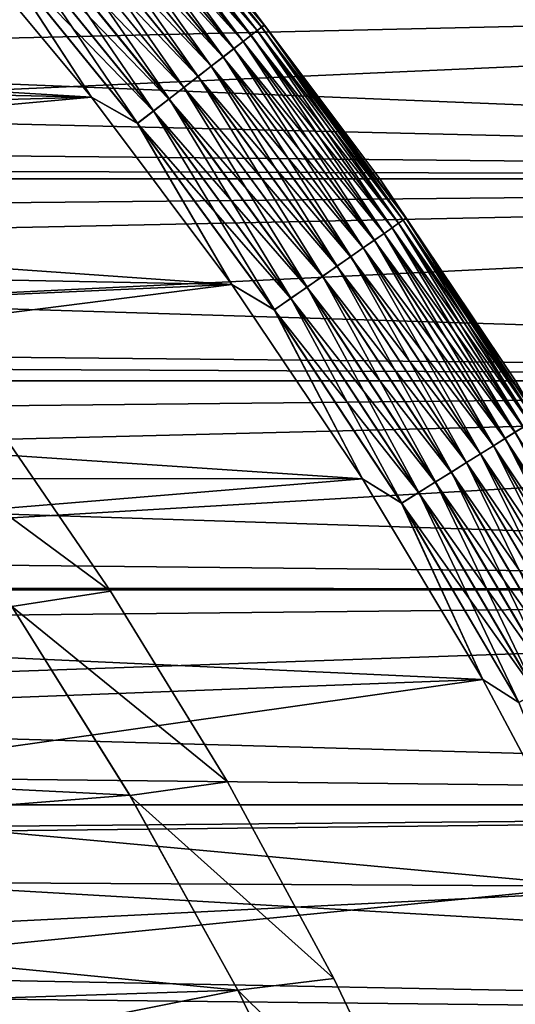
# Model space of a CAD drawing. Header units: metres. Extents: x -46 to 104, y -30 to 30.
# Tile 278 of 656: x 9.6 to 10.97, y 5.26 to 7.97. Entities that reach past the tile are written whole.
import ezdxf

# ---------------------------------------------------------------- set-up
doc = ezdxf.new("R2010")
doc.units = ezdxf.units.M
doc.layers.add('solid_26_000_502_XXX', color=7, linetype='CONTINUOUS')

msp = doc.modelspace()

# ---------------------------------------------------------------- linework, layer by layer
at = {"layer": 'solid_26_000_502_XXX'}
for points in [[(9.82623, 8.435541, 280.282898), (9.842538, 8.449542, 280.334747), (10.257868, 7.94018, 280.334747)], [(9.842707, 8.449686, 315.664612), (9.826451, 8.435732, 315.716492), (10.241102, 7.927203, 315.716492)], [(9.842538, 8.449542, 280.334747), (9.854334, 8.459668, 280.388672), (10.270162, 7.949697, 280.388672)], [(10.257868, 7.94018, 280.334747), (9.842538, 8.449542, 280.334747), (10.270162, 7.949697, 280.388672)], [(9.854447, 8.459765, 315.610657), (9.842707, 8.449686, 315.664612), (10.258043, 7.940316, 315.664612)], [(10.258043, 7.940316, 315.664612), (9.842707, 8.449686, 315.664612), (10.241102, 7.927203, 315.716492)], [(9.854334, 8.459668, 280.388672), (9.86147, 8.465795, 280.444031), (10.277598, 7.955453, 280.444031)], [(10.270162, 7.949697, 280.388672), (9.854334, 8.459668, 280.388672), (10.277598, 7.955453, 280.444031)], [(9.861527, 8.465843, 315.555328), (9.854447, 8.459765, 315.610657), (10.27028, 7.949788, 315.610657)], [(10.27028, 7.949788, 315.610657), (9.854447, 8.459765, 315.610657), (10.258043, 7.940316, 315.664612)], [(10.277598, 7.955453, 280.444031), (9.86147, 8.465795, 280.444031), (10.193557, 8.067924, 280.5)], [(10.277658, 7.955499, 315.555328), (10.193557, 8.067924, 315.5), (9.861527, 8.465843, 315.555328)], [(10.277658, 7.955499, 315.555328), (9.861527, 8.465843, 315.555328), (10.27028, 7.949788, 315.610657)], [(9.780954, 8.396674, 280.188049), (9.805615, 8.417845, 280.233795), (10.219387, 7.910394, 280.233795)], [(9.805887, 8.418077, 315.765625), (9.781273, 8.396947, 315.811432), (10.194016, 7.890757, 315.811432)], [(9.805615, 8.417845, 280.233795), (9.82623, 8.435541, 280.282898), (10.240871, 7.927024, 280.282898)], [(10.219387, 7.910394, 280.233795), (9.805615, 8.417845, 280.233795), (10.240871, 7.927024, 280.282898)], [(9.826451, 8.435732, 315.716492), (9.805887, 8.418077, 315.765625), (10.21967, 7.910614, 315.765625)], [(10.21967, 7.910614, 315.765625), (9.805887, 8.418077, 315.765625), (10.194016, 7.890757, 315.811432)], [(10.240871, 7.927024, 280.282898), (9.82623, 8.435541, 280.282898), (10.257868, 7.94018, 280.334747)], [(10.241102, 7.927203, 315.716492), (9.826451, 8.435732, 315.716492), (10.21967, 7.910614, 315.765625)], [(9.752558, 8.372296, 280.14621), (9.780954, 8.396674, 280.188049), (10.193685, 7.8905, 280.188049)], [(9.781273, 8.396947, 315.811432), (9.752918, 8.372606, 315.853302), (10.164466, 7.867883, 315.853302)], [(10.193685, 7.8905, 280.188049), (9.780954, 8.396674, 280.188049), (10.219387, 7.910394, 280.233795)], [(10.194016, 7.890757, 315.811432), (9.781273, 8.396947, 315.811432), (10.164466, 7.867883, 315.853302)], [(9.720782, 8.345018, 280.108826), (9.752558, 8.372296, 280.14621), (10.16409, 7.867591, 280.14621)], [(9.752918, 8.372606, 315.853302), (9.721182, 8.345361, 315.890747), (10.131391, 7.84228, 315.890747)], [(10.16409, 7.867591, 280.14621), (9.752558, 8.372296, 280.14621), (10.193685, 7.8905, 280.188049)], [(10.164466, 7.867883, 315.853302), (9.752918, 8.372606, 315.853302), (10.131391, 7.84228, 315.890747)], [(9.68603, 8.315184, 280.076385), (9.720782, 8.345018, 280.108826), (10.130974, 7.841958, 280.108826)], [(9.721182, 8.345361, 315.890747), (9.686462, 8.315556, 315.923248), (10.095206, 7.814271, 315.923248)], [(10.130974, 7.841958, 280.108826), (9.720782, 8.345018, 280.108826), (10.16409, 7.867591, 280.14621)], [(10.131391, 7.84228, 315.890747), (9.721182, 8.345361, 315.890747), (10.095206, 7.814271, 315.923248)], [(9.648738, 8.28317, 280.049286), (9.68603, 8.315184, 280.076385), (10.094755, 7.813922, 280.076385)], [(9.686462, 8.315556, 315.923248), (9.649198, 8.283565, 315.950409), (10.056369, 7.784209, 315.950409)], [(10.094755, 7.813922, 280.076385), (9.68603, 8.315184, 280.076385), (10.130974, 7.841958, 280.108826)], [(10.095206, 7.814271, 315.923248), (9.686462, 8.315556, 315.923248), (10.056369, 7.784209, 315.950409)], [(9.609376, 8.249378, 280.027863), (9.648738, 8.28317, 280.049286), (10.055889, 7.783838, 280.049286)], [(9.649198, 8.283565, 315.950409), (9.609858, 8.249792, 315.971893), (10.015368, 7.752472, 315.971893)], [(10.055889, 7.783838, 280.049286), (9.648738, 8.28317, 280.049286), (10.094755, 7.813922, 280.076385)], [(10.056369, 7.784209, 315.950409), (9.649198, 8.283565, 315.950409), (10.015368, 7.752472, 315.971893)], [(9.389224, 8.251815, 280), (9.801586, 7.757505, 280), (3.904975, 8.108708, 280)], [(4.353492, 7.876998, 316), (9.801586, 7.757505, 316), (9.389224, 8.251815, 316)], [(9.526446, 8.178185, 280.003082), (9.801586, 7.757505, 280), (9.389224, 8.251815, 280)], [(9.526954, 8.178621, 315.996857), (9.389224, 8.251815, 316), (9.801586, 7.757505, 316)], [(9.568439, 8.214236, 280.01239), (9.609376, 8.249378, 280.027863), (10.014866, 7.752083, 280.027863)], [(9.609858, 8.249792, 315.971893), (9.568938, 8.214664, 315.987457), (9.972722, 7.719461, 315.987457)], [(10.014866, 7.752083, 280.027863), (9.609376, 8.249378, 280.027863), (10.055889, 7.783838, 280.049286)], [(10.015368, 7.752472, 315.971893), (9.609858, 8.249792, 315.971893), (9.972722, 7.719461, 315.987457)], [(9.526446, 8.178185, 280.003082), (9.568439, 8.214236, 280.01239), (9.972203, 7.719059, 280.01239)], [(9.568938, 8.214664, 315.987457), (9.526954, 8.178621, 315.996857), (9.928967, 7.685592, 315.996857)], [(9.972203, 7.719059, 280.01239), (9.568439, 8.214236, 280.01239), (10.014866, 7.752083, 280.027863)], [(9.972722, 7.719461, 315.987457), (9.568938, 8.214664, 315.987457), (9.928967, 7.685592, 315.996857)], [(9.928437, 7.685183, 280.003082), (9.801586, 7.757505, 280), (9.526446, 8.178185, 280.003082)], [(9.928437, 7.685183, 280.003082), (9.526446, 8.178185, 280.003082), (9.972203, 7.719059, 280.01239)], [(9.928967, 7.685592, 315.996857), (9.526954, 8.178621, 315.996857), (9.801586, 7.757505, 316)], [(9.801586, 7.757505, 280), (4.353492, 7.876998, 280), (3.904975, 8.108708, 280)], [(16, 7.532474, -10.595368), (-38.5, 7.532474, -10.595368), (-38.5, 8.067924, -10.193558)], [(16, 8.067924, -10.193558), (16, 7.532474, -10.595368), (-38.5, 8.067924, -10.193558)], [(16, 8.067924, 622.193542), (-38.5, 8.067924, 622.193542), (-38.5, 7.532474, 622.595398)], [(16, 7.532474, 622.595398), (16, 8.067924, 622.193542), (-38.5, 7.532474, 622.595398)], [(4.09309, 8.015406, 10.234905), (4.484276, 7.803279, 10.39754), (16, 8.067924, 10.193558)], [(16, 8.067924, 601.806458), (16, 7.532474, 601.404602), (4.093092, 8.015404, 601.765076)], [(4.484276, 7.803279, 10.39754), (4.871838, 7.567353, 10.570486), (16, 8.067924, 10.193558)], [(4.871838, 7.567353, 10.570486), (16, 7.532474, 10.595368), (16, 8.067924, 10.193558)], [(10.193557, 8.067924, 280.5), (10.193557, 8.067924, 315.5), (10.595368, 7.532475, 315.5)], [(10.277658, 7.955499, 315.555328), (10.595368, 7.532475, 315.5), (10.193557, 8.067924, 315.5)], [(10.595368, 7.532475, 280.5), (10.193557, 8.067924, 280.5), (10.595368, 7.532475, 315.5)], [(10.277598, 7.955453, 280.444031), (10.193557, 8.067924, 280.5), (10.595368, 7.532475, 280.5)], [(16, 7.532474, 601.404602), (4.484274, 7.80328, 601.602478), (4.093092, 8.015404, 601.765076)], [(10.240871, 7.927024, 280.282898), (10.257868, 7.94018, 280.334747), (10.646865, 7.410437, 280.334747)], [(10.258043, 7.940316, 315.664612), (10.241102, 7.927203, 315.716492), (10.629464, 7.398325, 315.716492)], [(10.257868, 7.94018, 280.334747), (10.270162, 7.949697, 280.388672), (10.659625, 7.419318, 280.388672)], [(10.646865, 7.410437, 280.334747), (10.257868, 7.94018, 280.334747), (10.659625, 7.419318, 280.388672)], [(10.27028, 7.949788, 315.610657), (10.258043, 7.940316, 315.664612), (10.647047, 7.410563, 315.664612)], [(10.647047, 7.410563, 315.664612), (10.258043, 7.940316, 315.664612), (10.629464, 7.398325, 315.716492)], [(10.270162, 7.949697, 280.388672), (10.277598, 7.955453, 280.444031), (10.667344, 7.424691, 280.444031)], [(10.659625, 7.419318, 280.388672), (10.270162, 7.949697, 280.388672), (10.667344, 7.424691, 280.444031)], [(10.277658, 7.955499, 315.555328), (10.27028, 7.949788, 315.610657), (10.659748, 7.419404, 315.610657)], [(10.659748, 7.419404, 315.610657), (10.27028, 7.949788, 315.610657), (10.647047, 7.410563, 315.664612)], [(10.667344, 7.424691, 280.444031), (10.277598, 7.955453, 280.444031), (10.595368, 7.532475, 280.5)], [(10.667406, 7.424734, 315.555328), (10.595368, 7.532475, 315.5), (10.277658, 7.955499, 315.555328)], [(10.667406, 7.424734, 315.555328), (10.277658, 7.955499, 315.555328), (10.659748, 7.419404, 315.610657)], [(10.193685, 7.8905, 280.188049), (10.219387, 7.910394, 280.233795), (10.606925, 7.382638, 280.233795)], [(10.21967, 7.910614, 315.765625), (10.194016, 7.890757, 315.811432), (10.580593, 7.36431, 315.811432)], [(10.219387, 7.910394, 280.233795), (10.240871, 7.927024, 280.282898), (10.629224, 7.398159, 280.282898)], [(10.606925, 7.382638, 280.233795), (10.219387, 7.910394, 280.233795), (10.629224, 7.398159, 280.282898)], [(10.241102, 7.927203, 315.716492), (10.21967, 7.910614, 315.765625), (10.607219, 7.382843, 315.765625)], [(10.607219, 7.382843, 315.765625), (10.21967, 7.910614, 315.765625), (10.580593, 7.36431, 315.811432)], [(10.629224, 7.398159, 280.282898), (10.240871, 7.927024, 280.282898), (10.646865, 7.410437, 280.334747)], [(10.629464, 7.398325, 315.716492), (10.241102, 7.927203, 315.716492), (10.607219, 7.382843, 315.765625)], [(9.801586, 7.757505, 280), (4.788311, 7.620503, 280), (4.353492, 7.876998, 280)], [(4.353492, 7.876998, 316), (4.788311, 7.620503, 316), (9.801586, 7.757505, 316)], [(10.16409, 7.867591, 280.14621), (10.193685, 7.8905, 280.188049), (10.580249, 7.36407, 280.188049)], [(10.194016, 7.890757, 315.811432), (10.164466, 7.867883, 315.853302), (10.549922, 7.342962, 315.853302)], [(10.580249, 7.36407, 280.188049), (10.193685, 7.8905, 280.188049), (10.606925, 7.382638, 280.233795)], [(10.580593, 7.36431, 315.811432), (10.194016, 7.890757, 315.811432), (10.549922, 7.342962, 315.853302)], [(10.130974, 7.841958, 280.108826), (10.16409, 7.867591, 280.14621), (10.549531, 7.34269, 280.14621)], [(10.164466, 7.867883, 315.853302), (10.131391, 7.84228, 315.890747), (10.515592, 7.319068, 315.890747)], [(10.549531, 7.34269, 280.14621), (10.16409, 7.867591, 280.14621), (10.580249, 7.36407, 280.188049)], [(10.549922, 7.342962, 315.853302), (10.164466, 7.867883, 315.853302), (10.515592, 7.319068, 315.890747)], [(10.094755, 7.813922, 280.076385), (10.130974, 7.841958, 280.108826), (10.51516, 7.318767, 280.108826)], [(10.131391, 7.84228, 315.890747), (10.095206, 7.814271, 315.923248), (10.478035, 7.292928, 315.923248)], [(10.51516, 7.318767, 280.108826), (10.130974, 7.841958, 280.108826), (10.549531, 7.34269, 280.14621)], [(10.515592, 7.319068, 315.890747), (10.131391, 7.84228, 315.890747), (10.478035, 7.292928, 315.923248)], [(16, 7.532474, 601.404602), (4.871833, 7.567356, 601.429504), (4.484274, 7.80328, 601.602478)], [(10.055889, 7.783838, 280.049286), (10.094755, 7.813922, 280.076385), (10.477568, 7.292602, 280.076385)], [(10.095206, 7.814271, 315.923248), (10.056369, 7.784209, 315.950409), (10.437725, 7.264871, 315.950409)], [(10.477568, 7.292602, 280.076385), (10.094755, 7.813922, 280.076385), (10.51516, 7.318767, 280.108826)], [(10.478035, 7.292928, 315.923248), (10.095206, 7.814271, 315.923248), (10.437725, 7.264871, 315.950409)], [(10.014866, 7.752083, 280.027863), (10.055889, 7.783838, 280.049286), (10.437227, 7.264525, 280.049286)], [(10.056369, 7.784209, 315.950409), (10.015368, 7.752472, 315.971893), (10.39517, 7.235252, 315.971893)], [(10.437227, 7.264525, 280.049286), (10.055889, 7.783838, 280.049286), (10.477568, 7.292602, 280.076385)], [(10.437725, 7.264871, 315.950409), (10.056369, 7.784209, 315.950409), (10.39517, 7.235252, 315.971893)], [(9.801586, 7.757505, 280), (10.187954, 7.242621, 280), (4.788311, 7.620503, 280)], [(4.788311, 7.620503, 316), (5.208063, 7.340032, 316), (9.801586, 7.757505, 316)], [(5.208063, 7.340032, 316), (10.187954, 7.242622, 316), (9.801586, 7.757505, 316)], [(9.928437, 7.685183, 280.003082), (10.187954, 7.242621, 280), (9.801586, 7.757505, 280)], [(9.928967, 7.685592, 315.996857), (9.801586, 7.757505, 316), (10.187954, 7.242622, 316)], [(9.972203, 7.719059, 280.01239), (10.014866, 7.752083, 280.027863), (10.394649, 7.234889, 280.027863)], [(10.015368, 7.752472, 315.971893), (9.972722, 7.719461, 315.987457), (10.350906, 7.204443, 315.987457)], [(10.394649, 7.234889, 280.027863), (10.014866, 7.752083, 280.027863), (10.437227, 7.264525, 280.049286)], [(10.39517, 7.235252, 315.971893), (10.015368, 7.752472, 315.971893), (10.350906, 7.204443, 315.987457)], [(9.928437, 7.685183, 280.003082), (9.972203, 7.719059, 280.01239), (10.350368, 7.204069, 280.01239)], [(9.972722, 7.719461, 315.987457), (9.928967, 7.685592, 315.996857), (10.305491, 7.172833, 315.996857)], [(10.350368, 7.204069, 280.01239), (9.972203, 7.719059, 280.01239), (10.394649, 7.234889, 280.027863)], [(10.350906, 7.204443, 315.987457), (9.972722, 7.719461, 315.987457), (10.305491, 7.172833, 315.996857)], [(10.304942, 7.172451, 280.003082), (10.187954, 7.242621, 280), (9.928437, 7.685183, 280.003082)], [(10.304942, 7.172451, 280.003082), (9.928437, 7.685183, 280.003082), (10.350368, 7.204069, 280.01239)], [(10.305491, 7.172833, 315.996857), (9.928967, 7.685592, 315.996857), (10.187954, 7.242622, 316)], [(10.187954, 7.242621, 280), (5.208063, 7.340032, 280), (4.788311, 7.620503, 280)], [(16, 7.532474, 601.404602), (5.252271, 7.308449, 601.248901), (4.871833, 7.567356, 601.429504)], [(4.871838, 7.567353, 10.570486), (5.252273, 7.308448, 10.751121), (16, 7.532474, 10.595368)], [(16, 6.97705, -10.969082), (-38.5, 6.97705, -10.969082), (-38.5, 7.532474, -10.595368)], [(16, 7.532474, -10.595368), (16, 6.97705, -10.969082), (-38.5, 7.532474, -10.595368)], [(16, 7.532474, 622.595398), (-38.5, 7.532474, 622.595398), (-38.5, 6.97705, 622.969055)], [(16, 6.97705, 622.969055), (16, 7.532474, 622.595398), (-38.5, 6.97705, 622.969055)], [(16, 7.532474, 601.404602), (16, 6.97705, 601.030945), (5.252271, 7.308449, 601.248901)], [(5.252273, 7.308448, 10.751121), (5.621978, 7.028038, 10.936484), (16, 7.532474, 10.595368)], [(5.621978, 7.028038, 10.936484), (16, 6.97705, 10.969082), (16, 7.532474, 10.595368)], [(10.595368, 7.532475, 280.5), (10.595368, 7.532475, 315.5), (10.969082, 6.977052, 315.5)], [(10.667406, 7.424734, 315.555328), (10.969082, 6.977052, 315.5), (10.595368, 7.532475, 315.5)], [(10.969082, 6.977051, 280.5), (10.595368, 7.532475, 280.5), (10.969082, 6.977052, 315.5)], [(10.667344, 7.424691, 280.444031), (10.595368, 7.532475, 280.5), (10.969082, 6.977051, 280.5)], [(10.646865, 7.410437, 280.334747), (10.659625, 7.419318, 280.388672), (11.021726, 6.869895, 280.388672)], [(10.659748, 7.419404, 315.610657), (10.647047, 7.410563, 315.664612), (11.00872, 6.861788, 315.664612)], [(10.659625, 7.419318, 280.388672), (10.667344, 7.424691, 280.444031), (11.029707, 6.874869, 280.444031)], [(11.021726, 6.869895, 280.388672), (10.659625, 7.419318, 280.388672), (11.029707, 6.874869, 280.444031)], [(10.667406, 7.424734, 315.555328), (10.659748, 7.419404, 315.610657), (11.021852, 6.869974, 315.610657)], [(11.021852, 6.869974, 315.610657), (10.659748, 7.419404, 315.610657), (11.00872, 6.861788, 315.664612)], [(11.029707, 6.874869, 280.444031), (10.667344, 7.424691, 280.444031), (10.969082, 6.977051, 280.5)], [(11.029771, 6.874909, 315.555328), (10.969082, 6.977052, 315.5), (10.667406, 7.424734, 315.555328)], [(11.029771, 6.874909, 315.555328), (10.667406, 7.424734, 315.555328), (11.021852, 6.869974, 315.610657)], [(10.606925, 7.382638, 280.233795), (10.629224, 7.398159, 280.282898), (10.990293, 6.850302, 280.282898)], [(10.629464, 7.398325, 315.716492), (10.607219, 7.382843, 315.765625), (10.96754, 6.83612, 315.765625)], [(10.629224, 7.398159, 280.282898), (10.646865, 7.410437, 280.334747), (11.008533, 6.86167, 280.334747)], [(10.990293, 6.850302, 280.282898), (10.629224, 7.398159, 280.282898), (11.008533, 6.86167, 280.334747)], [(10.647047, 7.410563, 315.664612), (10.629464, 7.398325, 315.716492), (10.99054, 6.850456, 315.716492)], [(10.99054, 6.850456, 315.716492), (10.629464, 7.398325, 315.716492), (10.96754, 6.83612, 315.765625)], [(11.008533, 6.86167, 280.334747), (10.646865, 7.410437, 280.334747), (11.021726, 6.869895, 280.388672)], [(11.00872, 6.861788, 315.664612), (10.647047, 7.410563, 315.664612), (10.99054, 6.850456, 315.716492)], [(10.549531, 7.34269, 280.14621), (10.580249, 7.36407, 280.188049), (10.939653, 6.818738, 280.188049)], [(10.580593, 7.36431, 315.811432), (10.549922, 7.342962, 315.853302), (10.908297, 6.799193, 315.853302)], [(10.580249, 7.36407, 280.188049), (10.606925, 7.382638, 280.233795), (10.967236, 6.83593, 280.233795)], [(10.939653, 6.818738, 280.188049), (10.580249, 7.36407, 280.188049), (10.967236, 6.83593, 280.233795)], [(10.607219, 7.382843, 315.765625), (10.580593, 7.36431, 315.811432), (10.940009, 6.81896, 315.811432)], [(10.940009, 6.81896, 315.811432), (10.580593, 7.36431, 315.811432), (10.908297, 6.799193, 315.853302)], [(10.967236, 6.83593, 280.233795), (10.606925, 7.382638, 280.233795), (10.990293, 6.850302, 280.282898)], [(10.96754, 6.83612, 315.765625), (10.607219, 7.382843, 315.765625), (10.940009, 6.81896, 315.811432)], [(10.187954, 7.242621, 280), (5.611429, 7.036466, 280), (5.208063, 7.340032, 280)], [(5.208063, 7.340032, 316), (5.611429, 7.036466, 316), (10.187954, 7.242622, 316)], [(10.51516, 7.318767, 280.108826), (10.549531, 7.34269, 280.14621), (10.907892, 6.798941, 280.14621)], [(10.549922, 7.342962, 315.853302), (10.515592, 7.319068, 315.890747), (10.8728, 6.777068, 315.890747)], [(10.907892, 6.798941, 280.14621), (10.549531, 7.34269, 280.14621), (10.939653, 6.818738, 280.188049)], [(10.908297, 6.799193, 315.853302), (10.549922, 7.342962, 315.853302), (10.8728, 6.777068, 315.890747)], [(16, 6.97705, 601.030945), (5.62198, 7.028037, 601.063538), (5.252271, 7.308449, 601.248901)], [(10.477568, 7.292602, 280.076385), (10.51516, 7.318767, 280.108826), (10.872354, 6.77679, 280.108826)], [(10.515592, 7.319068, 315.890747), (10.478035, 7.292928, 315.923248), (10.833967, 6.752863, 315.923248)], [(10.872354, 6.77679, 280.108826), (10.51516, 7.318767, 280.108826), (10.907892, 6.798941, 280.14621)], [(10.8728, 6.777068, 315.890747), (10.515592, 7.319068, 315.890747), (10.833967, 6.752863, 315.923248)], [(10.437227, 7.264525, 280.049286), (10.477568, 7.292602, 280.076385), (10.833484, 6.752562, 280.076385)], [(10.478035, 7.292928, 315.923248), (10.437725, 7.264871, 315.950409), (10.792289, 6.726885, 315.950409)], [(10.833484, 6.752562, 280.076385), (10.477568, 7.292602, 280.076385), (10.872354, 6.77679, 280.108826)], [(10.833967, 6.752863, 315.923248), (10.478035, 7.292928, 315.923248), (10.792289, 6.726885, 315.950409)], [(10.394649, 7.234889, 280.027863), (10.437227, 7.264525, 280.049286), (10.791774, 6.726564, 280.049286)], [(10.437725, 7.264871, 315.950409), (10.39517, 7.235252, 315.971893), (10.748288, 6.699459, 315.971893)], [(10.791774, 6.726564, 280.049286), (10.437227, 7.264525, 280.049286), (10.833484, 6.752562, 280.076385)], [(10.792289, 6.726885, 315.950409), (10.437725, 7.264871, 315.950409), (10.748288, 6.699459, 315.971893)], [(5.611429, 7.036466, 316), (5.997139, 6.710761, 316), (10.187954, 7.242622, 316)], [(10.187954, 7.242621, 280), (10.547304, 6.708529, 280), (5.611429, 7.036466, 280)], [(5.997139, 6.710761, 316), (10.547303, 6.708529, 316), (10.187954, 7.242622, 316)], [(10.305491, 7.172833, 315.996857), (10.187954, 7.242622, 316), (10.547303, 6.708529, 316)], [(10.304942, 7.172451, 280.003082), (10.547304, 6.708529, 280), (10.187954, 7.242621, 280)], [(10.350368, 7.204069, 280.01239), (10.394649, 7.234889, 280.027863), (10.747748, 6.699123, 280.027863)], [(10.39517, 7.235252, 315.971893), (10.350906, 7.204443, 315.987457), (10.70252, 6.670932, 315.987457)], [(10.747748, 6.699123, 280.027863), (10.394649, 7.234889, 280.027863), (10.791774, 6.726564, 280.049286)], [(10.748288, 6.699459, 315.971893), (10.39517, 7.235252, 315.971893), (10.70252, 6.670932, 315.987457)], [(10.304942, 7.172451, 280.003082), (10.350368, 7.204069, 280.01239), (10.701963, 6.670585, 280.01239)], [(10.350906, 7.204443, 315.987457), (10.305491, 7.172833, 315.996857), (10.655562, 6.641663, 315.996857)], [(10.701963, 6.670585, 280.01239), (10.350368, 7.204069, 280.01239), (10.747748, 6.699123, 280.027863)], [(10.70252, 6.670932, 315.987457), (10.350906, 7.204443, 315.987457), (10.655562, 6.641663, 315.996857)], [(10.654994, 6.641309, 280.003082), (10.547304, 6.708529, 280), (10.304942, 7.172451, 280.003082)], [(10.654994, 6.641309, 280.003082), (10.304942, 7.172451, 280.003082), (10.701963, 6.670585, 280.01239)], [(10.655562, 6.641663, 315.996857), (10.305491, 7.172833, 315.996857), (10.547303, 6.708529, 316)], [(10.547304, 6.708529, 280), (5.997139, 6.710761, 280), (5.611429, 7.036466, 280)], [(5.621978, 7.028038, 10.936484), (5.978139, 6.727697, 11.123762), (16, 6.97705, 10.969082)], [(16, 6.97705, 601.030945), (5.97814, 6.727696, 600.876221), (5.62198, 7.028037, 601.063538)], [(16, 6.403125, -11.313708), (-38.5, 6.403125, -11.313708), (-38.5, 6.97705, -10.969082)], [(16, 6.97705, -10.969082), (16, 6.403125, -11.313708), (-38.5, 6.97705, -10.969082)], [(16, 6.97705, 622.969055), (-38.5, 6.97705, 622.969055), (-38.5, 6.403125, 623.313721)], [(16, 6.403125, 623.313721), (16, 6.97705, 622.969055), (-38.5, 6.403125, 623.313721)], [(5.978139, 6.727697, 11.123762), (6.31825, 6.409347, 11.310184), (16, 6.97705, 10.969082)], [(16, 6.97705, 601.030945), (16, 6.403125, 600.686279), (5.97814, 6.727696, 600.876221)], [(6.31825, 6.409347, 11.310184), (16, 6.403125, 11.313708), (16, 6.97705, 10.969082)], [(9.854468, 6.399372, 287.700012), (9.231045, 6.858404, 287.700012), (9.505848, 6.90661, 287.700012)], [(9.854468, 6.399372, 286.700012), (9.505848, 6.90661, 286.700012), (9.231045, 6.858404, 286.700012)], [(9.505848, 6.90661, 287.700012), (9.505848, 6.90661, 286.700012), (9.854468, 6.399372, 286.700012)], [(9.854468, 6.399372, 287.700012), (9.505848, 6.90661, 287.700012), (9.854468, 6.399372, 286.700012)], [(9.854468, 6.399372, 287.700012), (9.583174, 6.357104, 287.700012), (9.231045, 6.858404, 287.700012)], [(9.854468, 6.399372, 286.700012), (9.231045, 6.858404, 286.700012), (9.583174, 6.357104, 286.700012)], [(10.967236, 6.83593, 280.233795), (10.990293, 6.850302, 280.282898), (11.323149, 6.28486, 280.282898)], [(10.99054, 6.850456, 315.716492), (10.96754, 6.83612, 315.765625), (11.299706, 6.271849, 315.765625)], [(10.939653, 6.818738, 280.188049), (10.967236, 6.83593, 280.233795), (11.299394, 6.271675, 280.233795)], [(10.96754, 6.83612, 315.765625), (10.940009, 6.81896, 315.811432), (11.271342, 6.256105, 315.811432)], [(11.299394, 6.271675, 280.233795), (10.967236, 6.83593, 280.233795), (11.323149, 6.28486, 280.282898)], [(11.299706, 6.271849, 315.765625), (10.96754, 6.83612, 315.765625), (11.271342, 6.256105, 315.811432)], [(10.872354, 6.77679, 280.108826), (10.907892, 6.798941, 280.14621), (11.238253, 6.237739, 280.14621)], [(10.908297, 6.799193, 315.853302), (10.8728, 6.777068, 315.890747), (11.202098, 6.217671, 315.890747)], [(10.907892, 6.798941, 280.14621), (10.939653, 6.818738, 280.188049), (11.270976, 6.255902, 280.188049)], [(11.238253, 6.237739, 280.14621), (10.907892, 6.798941, 280.14621), (11.270976, 6.255902, 280.188049)], [(10.940009, 6.81896, 315.811432), (10.908297, 6.799193, 315.853302), (11.238669, 6.23797, 315.853302)], [(11.238669, 6.23797, 315.853302), (10.908297, 6.799193, 315.853302), (11.202098, 6.217671, 315.890747)], [(11.270976, 6.255902, 280.188049), (10.939653, 6.818738, 280.188049), (11.299394, 6.271675, 280.233795)], [(11.271342, 6.256105, 315.811432), (10.940009, 6.81896, 315.811432), (11.238669, 6.23797, 315.853302)], [(10.833484, 6.752562, 280.076385), (10.872354, 6.77679, 280.108826), (11.201637, 6.217416, 280.108826)], [(10.8728, 6.777068, 315.890747), (10.833967, 6.752863, 315.923248), (11.162089, 6.195465, 315.923248)], [(11.201637, 6.217416, 280.108826), (10.872354, 6.77679, 280.108826), (11.238253, 6.237739, 280.14621)], [(11.202098, 6.217671, 315.890747), (10.8728, 6.777068, 315.890747), (11.162089, 6.195465, 315.923248)], [(10.791774, 6.726564, 280.049286), (10.833484, 6.752562, 280.076385), (11.161591, 6.195188, 280.076385)], [(10.833967, 6.752863, 315.923248), (10.792289, 6.726885, 315.950409), (11.119147, 6.17163, 315.950409)], [(11.161591, 6.195188, 280.076385), (10.833484, 6.752562, 280.076385), (11.201637, 6.217416, 280.108826)], [(11.162089, 6.195465, 315.923248), (10.833967, 6.752863, 315.923248), (11.119147, 6.17163, 315.950409)], [(16, 6.403125, 600.686279), (6.318253, 6.409344, 600.689819), (5.97814, 6.727696, 600.876221)], [(10.747748, 6.699123, 280.027863), (10.791774, 6.726564, 280.049286), (11.118617, 6.171336, 280.049286)], [(10.792289, 6.726885, 315.950409), (10.748288, 6.699459, 315.971893), (11.073814, 6.146469, 315.971893)], [(11.118617, 6.171336, 280.049286), (10.791774, 6.726564, 280.049286), (11.161591, 6.195188, 280.076385)], [(11.119147, 6.17163, 315.950409), (10.792289, 6.726885, 315.950409), (11.073814, 6.146469, 315.971893)], [(10.547304, 6.708529, 280), (6.363979, 6.363942, 280), (5.997139, 6.710761, 280)], [(5.997139, 6.710761, 316), (6.363979, 6.363942, 316), (10.547303, 6.708529, 316)], [(10.547304, 6.708529, 280), (10.87868, 6.156647, 280), (6.363979, 6.363942, 280)], [(6.363979, 6.363942, 316), (10.87868, 6.156648, 316), (10.547303, 6.708529, 316)], [(10.655562, 6.641663, 315.996857), (10.547303, 6.708529, 316), (10.87868, 6.156648, 316)], [(10.654994, 6.641309, 280.003082), (10.87868, 6.156647, 280), (10.547304, 6.708529, 280)], [(10.701963, 6.670585, 280.01239), (10.747748, 6.699123, 280.027863), (11.073258, 6.14616, 280.027863)], [(10.748288, 6.699459, 315.971893), (10.70252, 6.670932, 315.987457), (11.026661, 6.120296, 315.987457)], [(11.073258, 6.14616, 280.027863), (10.747748, 6.699123, 280.027863), (11.118617, 6.171336, 280.049286)], [(11.073814, 6.146469, 315.971893), (10.748288, 6.699459, 315.971893), (11.026661, 6.120296, 315.987457)], [(10.654994, 6.641309, 280.003082), (10.701963, 6.670585, 280.01239), (11.026087, 6.119977, 280.01239)], [(10.70252, 6.670932, 315.987457), (10.655562, 6.641663, 315.996857), (10.978281, 6.093443, 315.996857)], [(11.026087, 6.119977, 280.01239), (10.701963, 6.670585, 280.01239), (11.073258, 6.14616, 280.027863)], [(11.026661, 6.120296, 315.987457), (10.70252, 6.670932, 315.987457), (10.978281, 6.093443, 315.996857)], [(10.977695, 6.093118, 280.003082), (10.87868, 6.156647, 280), (10.654994, 6.641309, 280.003082)], [(10.977695, 6.093118, 280.003082), (10.654994, 6.641309, 280.003082), (11.026087, 6.119977, 280.01239)], [(10.978281, 6.093443, 315.996857), (10.655562, 6.641663, 315.996857), (10.87868, 6.156648, 316)], [(16, 5.812219, -11.628332), (-38.5, 5.812219, -11.628332), (-38.5, 6.403125, -11.313708)], [(16, 6.403125, -11.313708), (16, 5.812219, -11.628332), (-38.5, 6.403125, -11.313708)], [(16, 6.403125, 623.313721), (-38.5, 6.403125, 623.313721), (-38.5, 5.812219, 623.628357)], [(16, 5.812219, 623.628357), (16, 6.403125, 623.313721), (-38.5, 5.812219, 623.628357)], [(6.31825, 6.409347, 11.310184), (6.639754, 6.075634, 11.492896), (16, 6.403125, 11.313708)], [(16, 6.403125, 600.686279), (6.639758, 6.07563, 600.50708), (6.318253, 6.409344, 600.689819)], [(6.639754, 6.075634, 11.492896), (16, 5.812219, 11.628332), (16, 6.403125, 11.313708)], [(16, 6.403125, 600.686279), (16, 5.812219, 600.371643), (6.639758, 6.07563, 600.50708)], [(10.175817, 5.87497, 287.700012), (9.583174, 6.357104, 287.700012), (9.854468, 6.399372, 287.700012)], [(10.175817, 5.87497, 286.700012), (9.854468, 6.399372, 286.700012), (9.583174, 6.357104, 286.700012)], [(9.854468, 6.399372, 287.700012), (9.854468, 6.399372, 286.700012), (10.175817, 5.87497, 286.700012)], [(10.175817, 5.87497, 287.700012), (9.854468, 6.399372, 287.700012), (10.175817, 5.87497, 286.700012)], [(10.87868, 6.156647, 280), (6.710795, 5.997099, 280), (6.363979, 6.363942, 280)], [(6.363979, 6.363942, 316), (6.710795, 5.997099, 316), (10.87868, 6.156648, 316)], [(6.710795, 5.997099, 315.917419), (9.58311, 6.357201, 315.917419), (9.907872, 5.838157, 315.917419)], [(6.710795, 5.997099, 280.082581), (9.907872, 5.838157, 280.082581), (9.58311, 6.357201, 280.082581)], [(9.907872, 5.838157, 315.917419), (9.58311, 6.357201, 315.917419), (9.583174, 6.357104, 287.700012)], [(9.583174, 6.357104, 286.700012), (9.58311, 6.357201, 280.082581), (9.907872, 5.838157, 280.082581)], [(9.907872, 5.838157, 315.917419), (9.583174, 6.357104, 287.700012), (9.907928, 5.838065, 287.700012)], [(10.175817, 5.87497, 287.700012), (9.907928, 5.838065, 287.700012), (9.583174, 6.357104, 287.700012)], [(9.907928, 5.838065, 286.700012), (9.583174, 6.357104, 286.700012), (9.907872, 5.838157, 280.082581)], [(10.175817, 5.87497, 286.700012), (9.583174, 6.357104, 286.700012), (9.907928, 5.838065, 286.700012)], [(6.710795, 5.997099, 316), (7.036498, 5.611388, 316), (10.87868, 6.156648, 316)], [(10.87868, 6.156647, 280), (11.181205, 5.588438, 280), (6.710795, 5.997099, 280)], [(7.036498, 5.611388, 316), (11.181204, 5.588439, 316), (10.87868, 6.156648, 316)], [(10.978281, 6.093443, 315.996857), (10.87868, 6.156648, 316), (11.181204, 5.588439, 316)], [(10.977695, 6.093118, 280.003082), (11.181205, 5.588438, 280), (10.87868, 6.156647, 280)], [(6.639754, 6.075634, 11.492896), (6.940229, 5.729996, 11.669068), (16, 5.812219, 11.628332)], [(16, 5.812219, 600.371643), (6.940232, 5.729993, 600.330933), (6.639758, 6.07563, 600.50708)], [(11.181205, 5.588438, 280), (7.036498, 5.611388, 280), (6.710795, 5.997099, 280)], [(7.036498, 5.611388, 315.917419), (6.710795, 5.997099, 315.917419), (9.907872, 5.838157, 315.917419)], [(6.710795, 5.997099, 280.082581), (7.036498, 5.611388, 280.082581), (9.907872, 5.838157, 280.082581)], [(10.469208, 5.334616, 287.700012), (9.907928, 5.838065, 287.700012), (10.175817, 5.87497, 287.700012)], [(10.469208, 5.334616, 286.700012), (10.175817, 5.87497, 286.700012), (9.907928, 5.838065, 286.700012)], [(10.175817, 5.87497, 287.700012), (10.175817, 5.87497, 286.700012), (10.469208, 5.334616, 286.700012)], [(10.469208, 5.334616, 287.700012), (10.175817, 5.87497, 287.700012), (10.469208, 5.334616, 286.700012)], [(7.036498, 5.611388, 315.917419), (9.907872, 5.838157, 315.917419), (10.204549, 5.302564, 315.917419)], [(7.036498, 5.611388, 280.082581), (10.204549, 5.302564, 280.082581), (9.907872, 5.838157, 280.082581)], [(9.907872, 5.838157, 315.917419), (9.907928, 5.838065, 287.700012), (10.204422, 5.302802, 287.700012)], [(10.204549, 5.302564, 315.917419), (9.907872, 5.838157, 315.917419), (10.204422, 5.302802, 287.700012)], [(9.907928, 5.838065, 286.700012), (9.907872, 5.838157, 280.082581), (10.204549, 5.302564, 280.082581)], [(10.469208, 5.334616, 287.700012), (10.204422, 5.302802, 287.700012), (9.907928, 5.838065, 287.700012)], [(10.204422, 5.302802, 286.700012), (9.907928, 5.838065, 286.700012), (10.204549, 5.302564, 280.082581)], [(10.469208, 5.334616, 286.700012), (9.907928, 5.838065, 286.700012), (10.204422, 5.302802, 286.700012)], [(16, 5.205901, -11.91212), (-38.5, 5.205901, -11.91212), (-38.5, 5.812219, -11.628332)], [(16, 5.812219, -11.628332), (16, 5.205901, -11.91212), (-38.5, 5.812219, -11.628332)], [(16, 5.812219, 623.628357), (-38.5, 5.812219, 623.628357), (-38.5, 5.205901, 623.912109)], [(16, 5.205901, 623.912109), (16, 5.812219, 623.628357), (-38.5, 5.205901, 623.912109)], [(6.940229, 5.729996, 11.669068), (7.219187, 5.374297, 11.8371), (16, 5.812219, 11.628332)], [(16, 5.812219, 600.371643), (16, 5.205901, 600.087891), (6.940232, 5.729993, 600.330933)], [(7.219187, 5.374297, 11.8371), (16, 5.205901, 11.91212), (16, 5.812219, 11.628332)], [(16, 5.205901, 600.087891), (7.219186, 5.374298, 600.162903), (6.940232, 5.729993, 600.330933)], [(11.181205, 5.588438, 280), (7.34006, 5.208022, 280), (7.036498, 5.611388, 280)], [(7.036498, 5.611388, 316), (7.34006, 5.208022, 316), (11.181204, 5.588439, 316)], [(7.34006, 5.208022, 315.917419), (7.036498, 5.611388, 315.917419), (10.204549, 5.302564, 315.917419)], [(7.036498, 5.611388, 280.082581), (7.34006, 5.208022, 280.082581), (10.204549, 5.302564, 280.082581)], [(7.34006, 5.208022, 316), (11.454075, 5.005412, 316), (11.181204, 5.588439, 316)], [(11.181205, 5.588438, 280), (11.454077, 5.00541, 280), (7.34006, 5.208022, 280)], [(16, 5.205901, 600.087891), (7.476414, 5.010303, 600.004272), (7.219186, 5.374298, 600.162903)], [(7.219187, 5.374297, 11.8371), (7.476418, 5.010299, 11.995704), (16, 5.205901, 11.91212)], [(10.734193, 4.779078, 287.700012), (10.204422, 5.302802, 287.700012), (10.469208, 5.334616, 287.700012)], [(10.734193, 4.779078, 286.700012), (10.469208, 5.334616, 286.700012), (10.204422, 5.302802, 286.700012)], [(10.469208, 5.334616, 287.700012), (10.469208, 5.334616, 286.700012), (10.734193, 4.779078, 286.700012)], [(10.734193, 4.779078, 287.700012), (10.469208, 5.334616, 287.700012), (10.734193, 4.779078, 286.700012)], [(7.34006, 5.208022, 315.917419), (10.204549, 5.302564, 315.917419), (10.4723, 4.75194, 315.917419)], [(7.34006, 5.208022, 280.082581), (7.620528, 4.78827, 280.082581), (10.204549, 5.302564, 280.082581)], [(7.620528, 4.78827, 280.082581), (10.4723, 4.75194, 280.082581), (10.204549, 5.302564, 280.082581)], [(10.204549, 5.302564, 315.917419), (10.204422, 5.302802, 287.700012), (10.472313, 4.75191, 287.700012)], [(10.734193, 4.779078, 287.700012), (10.472313, 4.75191, 287.700012), (10.204422, 5.302802, 287.700012)], [(10.204422, 5.302802, 286.700012), (10.204549, 5.302564, 280.082581), (10.4723, 4.75194, 280.082581)], [(10.472313, 4.75191, 286.700012), (10.204422, 5.302802, 286.700012), (10.4723, 4.75194, 280.082581)], [(10.734193, 4.779078, 286.700012), (10.204422, 5.302802, 286.700012), (10.472313, 4.75191, 286.700012)], [(10.4723, 4.75194, 315.917419), (10.204549, 5.302564, 315.917419), (10.472313, 4.75191, 287.700012)]]:
    msp.add_3dface(points, dxfattribs=at)

doc.saveas('drawing.dxf')
